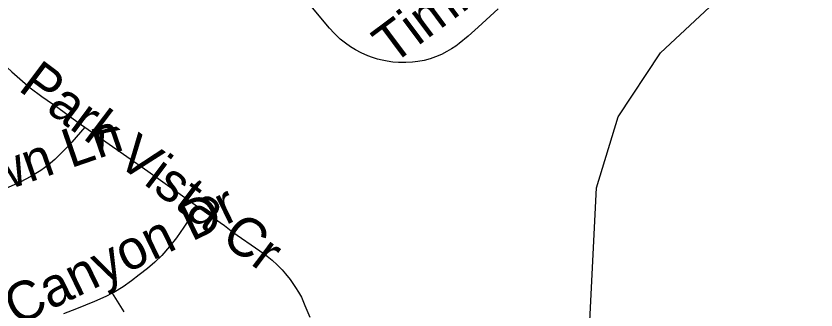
# Model space of a CAD drawing. Extents: x 1383679 to 1536984, y 460658 to 651027.
# Drawn here: x 1442107 to 1444051, y 489649 to 490365 of the extents above; entities that cross this region are included whole.
import ezdxf

# ---------------------------------------------------------------- set-up
doc = ezdxf.new("R2010")
doc.units = 0
for name, color, linetype in [('Exist Hydrographic Creek Single Shore', 7, 'Continuous'), ('Exist Road Non-System Type 51', 7, 'Continuous'), ('Exist Road Non-System Type 51 Label', 7, 'Continuous')]:
    doc.layers.add(name, color=color, linetype=linetype)

msp = doc.modelspace()

# ---------------------------------------------------------------- linework, layer by layer
at = {"layer": 'Exist Hydrographic Creek Single Shore'}
msp.add_lwpolyline([(1443490.2, 489395.8), (1443517.3, 489946.6), (1443570.2, 490119.5), (1443673.2, 490275), (1443995.2, 490577.1), (1444245.2, 491031.6), (1444272.1, 491838.8), (1444347.5, 491975.6), (1444364.1, 492005), (1444375.6, 492029.3), (1444402.4, 492070.2), (1444764, 492263.2), (1445089, 492499.4), (1445408, 492730.5), (1445453.8, 492777.2), (1445478, 492822.8), (1445503.4, 492907.1), (1445567.9, 493066.2), (1445627.6, 493256.8)], dxfattribs=at)
at = {"layer": 'Exist Road Non-System Type 51'}
for points in [[(1443278.8, 490382.2), (1443229.9, 490337.5), (1443206, 490315.8), (1443183.5, 490297.6), (1443175.3, 490291.4), (1443165.5, 490284.9), (1443153.6, 490278), (1443141.1, 490271.4), (1443126.2, 490265.2), (1443113, 490260.5), (1443098.8, 490256.6), (1443083.7, 490253.8), (1443070.8, 490252.3), (1443054.3, 490251.5), (1443036.1, 490251.8), (1443022.7, 490252.6), (1443009, 490254.7), (1442996.9, 490257.1), (1442985.8, 490259.8), (1442972.9, 490263.6), (1442961.9, 490267.8), (1442945.6, 490274.8), (1442932, 490282.6), (1442919.5, 490290), (1442907.4, 490298.8), (1442894.8, 490308.6), (1442880, 490322.9), (1442869, 490335.1), (1442823.8, 490389.3)], [(1442030.3, 490308), (1442055.5, 490273.4), (1442074.7, 490250.8), (1442084.8, 490240.3), (1442096.7, 490229), (1442116.4, 490211.7), (1442141.7, 490190.2), (1442170, 490169.2), (1442208.9, 490142.2), (1442258.2, 490105.5), (1442274.7, 490093.9)], [(1442274.7, 490093.9), (1442242.5, 490057.6), (1442228.4, 490042.1), (1442216.2, 490029.8), (1442201.5, 490015.2), (1442185.2, 490001.5), (1442167.4, 489988.8), (1442143.6, 489973.8), (1442117.6, 489960.5), (1442089.8, 489948), (1442039.6, 489927.2), (1441994.6, 489908.7), (1441955.1, 489892.5), (1441926, 489881.4), (1441894.6, 489870.9), (1441866.4, 489862.9), (1441849.6, 489858.8), (1441834.9, 489856.1), (1441820.2, 489853.6), (1441804.8, 489851.1), (1441760.4, 489846.2), (1441704.7, 489841.9), (1441620.1, 489834.7)], [(1442274.7, 490093.9), (1442427.1, 489987.5), (1442548.1, 489901.3)], [(1442548.1, 489901.3), (1442514.8, 489851), (1442496.9, 489824.8), (1442480.5, 489803.5), (1442461.4, 489781.6), (1442444.8, 489765.7), (1442426.8, 489750.6), (1442406.7, 489734.6), (1442387.7, 489720.2), (1442367.5, 489705.8), (1442345, 489692.2), (1442340.8, 489690.1)], [(1442548.1, 489901.3), (1442550.5, 489899.6), (1442603.2, 489862), (1442613.6, 489854.6), (1442634.1, 489839), (1442699.5, 489793.6), (1442713.3, 489783.6), (1442729.5, 489770.8), (1442741.5, 489759.1), (1442747.3, 489753.6), (1442753.6, 489747), (1442762, 489737.7), (1442773.2, 489723.9), (1442781.6, 489711.5), (1442786.6, 489704), (1442793.7, 489693), (1442800.4, 489680.3), (1442809.2, 489660.7), (1442821.2, 489631.8)], [(1442340.8, 489690.1), (1442325.1, 489682.2), (1442298.3, 489670.2), (1442276.1, 489661.2), (1442254, 489652), (1442222.6, 489639.7)], [(1442340.8, 489690.1), (1442369.2, 489644.9)]]:
    msp.add_lwpolyline(points, dxfattribs=at)

# ---------------------------------------------------------------- texts
at = {"layer": 'Exist Road Non-System Type 51 Label'}
for s, rotation, p in [('Timbercrest Cr', 36.7184, (1443020.7, 490244.3)), ('Park Vista Cr', 323.1306, (1442109.9, 490185.7)), ('Sundown Ln', 19.0614, (1441705.6, 489809.4)), ('Vista Canyon Dr', 25.7941, (1441822, 489471.1))]:
    msp.add_text(s, height=95, rotation=rotation, dxfattribs=at).set_placement(p)

doc.saveas('drawing.dxf')
